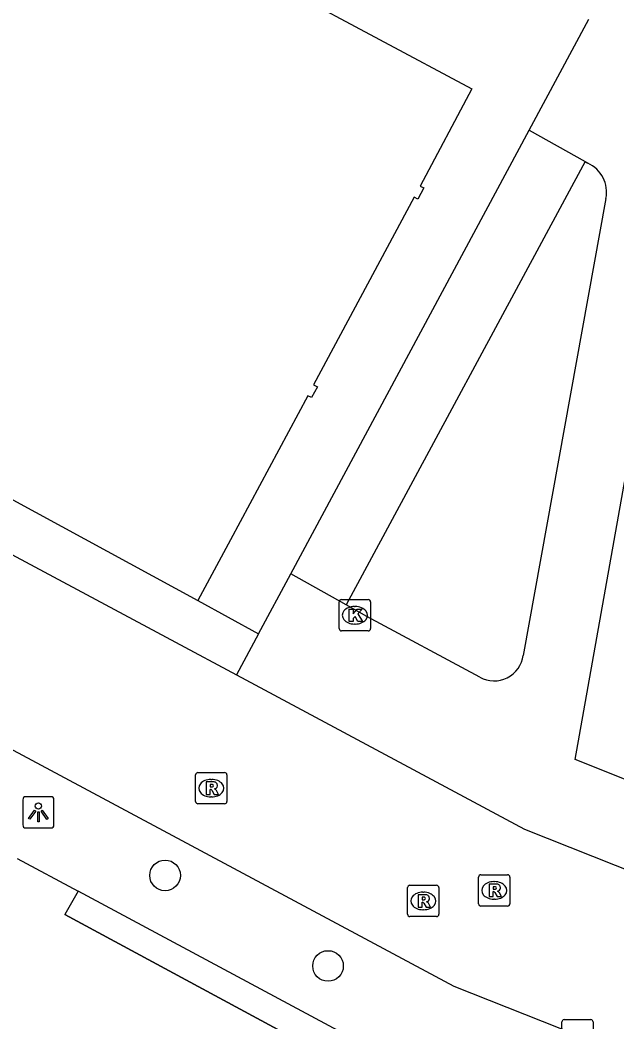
# Model space of a CAD drawing. Extents: x 159489 to 160304, y 383826 to 384530.
# Drawn here: x 159895.27 to 159914.34, y 384061.22 to 384093.22 of the extents above; entities that cross this region are included whole.
import ezdxf

# ---------------------------------------------------------------- set-up
doc = ezdxf.new("R2010")
doc.units = 0
for name, color, linetype in [('IMGEO_Boom', 7, 'Continuous'), ('IMGEO_Kolk', 7, 'Continuous'), ('IMGEO_Lichtpunt', 7, 'Continuous'), ('IMGEO_Muur', 7, 'Continuous'), ('IMGEO_Pand', 7, 'Continuous'), ('IMGEO_Rijbaan_lokaal_gesloten', 7, 'Continuous'), ('IMGEO_Rijbaan_lokaal_open', 7, 'Continuous'), ('IMGEO_Rioolput', 7, 'Continuous'), ('IMGEO_Voetgangersgebied_gesloten', 7, 'Continuous'), ('IMGEO_Voetpad_halfverhard', 7, 'Continuous'), ('IMGEO_Voetpad_open', 7, 'Continuous')]:
    doc.layers.add(name, color=color, linetype=linetype)

msp = doc.modelspace()

# ---------------------------------------------------------------- linework, layer by layer
at = {"layer": 'IMGEO_Boom'}
for centre in [(159899.903, 384065.897), (159905.109, 384063.003)]:
    msp.add_circle(centre, 0.489, dxfattribs=at)
at = {"layer": 'IMGEO_Kolk'}
for p, q in [((159905.466, 384073.781), (159905.466, 384074.633)), ((159905.541, 384074.707), (159906.393, 384074.707)), ((159906.467, 384074.633), (159906.467, 384073.781)), ((159905.954, 384074.487), (159905.979, 384074.487)), ((159906.393, 384073.707), (159905.541, 384073.707)), ((159905.977, 384073.927), (159905.952, 384073.927)), ((159912.578, 384060.363), (159912.578, 384061.215)), ((159912.653, 384061.289), (159913.505, 384061.289)), ((159913.579, 384061.215), (159913.579, 384060.363))]:
    msp.add_line(p, q, dxfattribs=at)
for points in [[(159905.466, 384073.781), (159905.466, 384074.633)], [(159905.541, 384074.707), (159906.393, 384074.707)], [(159906.467, 384074.633), (159906.467, 384073.781)], [(159905.787, 384074.407), (159905.91, 384074.407), (159905.91, 384074.256), (159906.04, 384074.407), (159906.204, 384074.407), (159906.058, 384074.256), (159906.211, 384074.007), (159906.059, 384074.007), (159905.974, 384074.171), (159905.91, 384074.104), (159905.91, 384074.007), (159905.787, 384074.007), (159905.787, 384074.407)], [(159906.393, 384073.707), (159905.541, 384073.707)], [(159912.578, 384060.363), (159912.578, 384061.215)], [(159912.653, 384061.289), (159913.505, 384061.289)], [(159913.579, 384061.215), (159913.579, 384060.363)]]:
    msp.add_lwpolyline(points, dxfattribs=at)
for centre, start, end in [((159905.543, 384074.631), 91.552, 178.448), ((159905.543, 384074.631), 91.552, 178.448), ((159906.391, 384074.631), 1.552, 88.448), ((159906.391, 384074.631), 1.552, 88.448), ((159905.543, 384073.783), 181.552, 268.448), ((159905.543, 384073.783), 181.552, 268.448), ((159906.391, 384073.783), 271.552, 358.448), ((159906.391, 384073.783), 271.552, 358.448), ((159912.655, 384061.213), 91.552, 178.448), ((159912.655, 384061.213), 91.552, 178.448), ((159913.503, 384061.213), 1.552, 88.448), ((159913.503, 384061.213), 1.552, 88.448)]:
    msp.add_arc(centre, 0.0765, start, end, dxfattribs=at)
for centre, major_axis, ratio, start_param, end_param in [((159905.953, 384074.207), (-0.387, 0.002), 0.722429, 4.712389, 7.853982), ((159905.978, 384074.207), (-0.39, 0.002), 0.717154, 1.570796, 4.712389)]:
    msp.add_ellipse(centre, major_axis=major_axis, ratio=ratio, start_param=start_param, end_param=end_param, dxfattribs=at)
at = {"layer": 'IMGEO_Lichtpunt'}
for p, q in [((159895.357, 384068.315), (159895.357, 384067.508)), ((159895.357, 384068.315), (159895.357, 384067.508)), ((159896.259, 384068.41), (159895.451, 384068.41)), ((159896.259, 384068.41), (159895.451, 384068.41)), ((159896.353, 384067.508), (159896.353, 384068.315)), ((159896.353, 384067.508), (159896.353, 384068.315)), ((159895.451, 384067.414), (159896.259, 384067.414)), ((159895.451, 384067.414), (159896.259, 384067.414))]:
    msp.add_line(p, q, dxfattribs=at)
for points in [[(159895.731, 384067.979), (159895.77, 384067.951), (159895.582, 384067.689), (159895.544, 384067.716), (159895.731, 384067.979)], [(159895.833, 384067.931), (159895.88, 384067.931), (159895.88, 384067.609), (159895.833, 384067.609), (159895.833, 384067.931)], [(159895.943, 384067.951), (159895.981, 384067.978), (159896.168, 384067.716), (159896.129, 384067.688), (159895.943, 384067.951)]]:
    msp.add_lwpolyline(points, dxfattribs=at)
msp.add_circle((159895.856, 384068.113), 0.0994, dxfattribs=at)
for centre, start, end in [((159895.451, 384068.315), 90, 180), ((159895.451, 384068.315), 90, 180), ((159896.259, 384068.315), 0, 90), ((159896.259, 384068.315), 0, 90), ((159895.451, 384067.508), 180, 270), ((159895.451, 384067.508), 180, 270), ((159896.259, 384067.508), 270, 0), ((159896.259, 384067.508), 270, 360)]:
    msp.add_arc(centre, 0.0946, start, end, dxfattribs=at)
at = {"layer": 'IMGEO_Muur'}
msp.add_lwpolyline([(159930.832, 384049.607), (159906.699, 384059.247), (159896.701, 384064.643)], dxfattribs=at)
at = {"layer": 'IMGEO_Pand'}
for points in [[(159903.809, 384094.187), (159909.709, 384091.02), (159908.049, 384087.919), (159908.17, 384087.859), (159907.98, 384087.5), (159907.859, 384087.559), (159904.649, 384081.57), (159904.769, 384081.51), (159904.579, 384081.159), (159904.459, 384081.219), (159901.989, 384076.619), (159900.948, 384074.676)], [(159891.409, 384079.864), (159900.948, 384074.676)]]:
    msp.add_lwpolyline(points, dxfattribs=at)
at = {"layer": 'IMGEO_Rijbaan_lokaal_gesloten'}
for points in [[(159859.316, 384095.263), (159900.235, 384073.345), (159902.185, 384072.3)], [(159854.136, 384091.803), (159909.127, 384062.354), (159956.89, 384043.441)], [(159902.185, 384072.3), (159911.385, 384067.372), (159920.135, 384063.9)]]:
    msp.add_lwpolyline(points, dxfattribs=at)
at = {"layer": 'IMGEO_Rijbaan_lokaal_open'}
for points in [[(159895.181, 384066.435), (159897.125, 384065.394)], [(159897.125, 384065.394), (159896.701, 384064.643), (159906.699, 384059.247), (159930.832, 384049.607), (159950.655, 384041.723), (159949.785, 384039.937)]]:
    msp.add_lwpolyline(points, dxfattribs=at)
at = {"layer": 'IMGEO_Rioolput'}
for p, q in [((159900.954, 384069.184), (159901.806, 384069.184)), ((159900.879, 384068.258), (159900.879, 384069.11)), ((159901.367, 384068.964), (159901.392, 384068.964)), ((159901.88, 384069.11), (159901.88, 384068.258)), ((159901.806, 384068.184), (159900.954, 384068.184)), ((159901.39, 384068.404), (159901.365, 384068.404)), ((159909.92, 384064.992), (159909.92, 384065.844)), ((159909.995, 384065.918), (159910.847, 384065.918)), ((159910.408, 384065.698), (159910.433, 384065.698)), ((159910.921, 384065.844), (159910.921, 384064.992)), ((159907.652, 384064.654), (159907.652, 384065.506)), ((159907.727, 384065.58), (159908.579, 384065.58)), ((159908.14, 384065.36), (159908.165, 384065.36)), ((159908.653, 384065.506), (159908.653, 384064.654)), ((159910.431, 384065.138), (159910.406, 384065.138)), ((159908.163, 384064.8), (159908.138, 384064.8)), ((159910.847, 384064.918), (159909.995, 384064.918)), ((159908.579, 384064.58), (159907.727, 384064.58))]:
    msp.add_line(p, q, dxfattribs=at)
for points in [[(159900.954, 384069.184), (159901.806, 384069.184)], [(159900.879, 384068.258), (159900.879, 384069.11)], [(159901.468, 384068.882), (159901.216, 384068.884), (159901.216, 384068.484)], [(159901.88, 384069.11), (159901.88, 384068.258)], [(159901.216, 384068.484), (159901.34, 384068.484), (159901.34, 384068.646), (159901.351, 384068.646)], [(159901.394, 384068.803), (159901.34, 384068.803), (159901.34, 384068.722)], [(159901.34, 384068.722), (159901.392, 384068.722)], [(159901.398, 384068.617), (159901.469, 384068.484), (159901.609, 384068.484), (159901.544, 384068.61)], [(159901.806, 384068.184), (159900.954, 384068.184)], [(159909.92, 384064.992), (159909.92, 384065.844)], [(159909.995, 384065.918), (159910.847, 384065.918)], [(159910.509, 384065.616), (159910.257, 384065.618), (159910.257, 384065.218)], [(159910.921, 384065.844), (159910.921, 384064.992)], [(159907.652, 384064.654), (159907.652, 384065.506)], [(159907.727, 384065.58), (159908.579, 384065.58)], [(159908.653, 384065.506), (159908.653, 384064.654)], [(159910.257, 384065.218), (159910.381, 384065.218), (159910.381, 384065.38), (159910.392, 384065.38)], [(159910.435, 384065.537), (159910.381, 384065.537), (159910.381, 384065.456)], [(159910.381, 384065.456), (159910.433, 384065.456)], [(159910.439, 384065.351), (159910.51, 384065.218), (159910.65, 384065.218), (159910.585, 384065.344)], [(159908.241, 384065.278), (159907.989, 384065.28), (159907.989, 384064.88)], [(159907.989, 384064.88), (159908.113, 384064.88), (159908.113, 384065.042), (159908.124, 384065.042)], [(159908.167, 384065.199), (159908.113, 384065.199), (159908.113, 384065.118)], [(159908.113, 384065.118), (159908.165, 384065.118)], [(159908.171, 384065.013), (159908.242, 384064.88), (159908.382, 384064.88), (159908.317, 384065.006)], [(159910.847, 384064.918), (159909.995, 384064.918)], [(159908.579, 384064.58), (159907.727, 384064.58)]]:
    msp.add_lwpolyline(points, dxfattribs=at)
for centre, radius, start, end in [((159900.956, 384069.108), 0.0765, 91.552, 178.448), ((159900.956, 384069.108), 0.0765, 91.552, 178.448), ((159901.804, 384069.108), 0.0765, 1.552, 88.448), ((159901.804, 384069.108), 0.0765, 1.552, 88.448), ((159901.467, 384068.772), 0.109, 350.3612, 89.416), ((159901.35, 384068.593), 0.0533, 26.0293, 88.6989), ((159901.376, 384068.911), 0.19, 274.7715, 282.9687), ((159901.4, 384068.707), 0.0964, 77.0061, 93.1865), ((159901.414, 384068.764), 0.0378, 276.6634, 79.6772), ((159901.465, 384068.772), 0.112, 277.5842, 350.9817), ((159901.449, 384068.557), 0.108, 29.5134, 73.7905), ((159900.956, 384068.26), 0.0765, 181.552, 268.448), ((159900.956, 384068.26), 0.0765, 181.552, 268.448), ((159901.804, 384068.26), 0.0765, 271.552, 358.448), ((159901.804, 384068.26), 0.0765, 271.552, 358.448), ((159909.997, 384065.842), 0.0765, 91.552, 178.448), ((159909.997, 384065.842), 0.0765, 91.552, 178.448), ((159910.508, 384065.506), 0.109, 350.3612, 89.416), ((159910.845, 384065.842), 0.0765, 1.552, 88.448), ((159910.845, 384065.842), 0.0765, 1.552, 88.448), ((159907.729, 384065.504), 0.0765, 91.552, 178.448), ((159907.729, 384065.504), 0.0765, 91.552, 178.448), ((159908.577, 384065.504), 0.0765, 1.552, 88.448), ((159908.577, 384065.504), 0.0765, 1.552, 88.448), ((159910.391, 384065.327), 0.0533, 26.0293, 88.6989), ((159910.417, 384065.645), 0.19, 274.7715, 282.9687), ((159910.441, 384065.441), 0.0964, 77.0061, 93.1865), ((159910.455, 384065.498), 0.0378, 276.6634, 79.6772), ((159910.506, 384065.506), 0.112, 277.5842, 350.9817), ((159910.49, 384065.291), 0.108, 29.5134, 73.7905), ((159908.123, 384064.989), 0.0533, 26.0293, 88.6989), ((159908.149, 384065.307), 0.19, 274.7715, 282.9687), ((159908.173, 384065.103), 0.0964, 77.0061, 93.1865), ((159908.187, 384065.16), 0.0378, 276.6634, 79.6772), ((159908.24, 384065.168), 0.109, 350.3612, 89.416), ((159908.238, 384065.168), 0.112, 277.5842, 350.9817), ((159908.222, 384064.953), 0.108, 29.5134, 73.7905), ((159909.997, 384064.994), 0.0765, 181.552, 268.448), ((159909.997, 384064.994), 0.0765, 181.552, 268.448), ((159910.845, 384064.994), 0.0765, 271.552, 358.448), ((159910.845, 384064.994), 0.0765, 271.552, 358.448), ((159907.729, 384064.656), 0.0765, 181.552, 268.448), ((159907.729, 384064.656), 0.0765, 181.552, 268.448), ((159908.577, 384064.656), 0.0765, 271.552, 358.448), ((159908.577, 384064.656), 0.0765, 271.552, 358.448)]:
    msp.add_arc(centre, radius, start, end, dxfattribs=at)
for centre, major_axis, ratio, start_param, end_param in [((159901.366, 384068.684), (-0.387, 0.002), 0.722429, 4.712389, 7.853982), ((159901.391, 384068.684), (-0.39, 0.002), 0.717154, 1.570796, 4.712389), ((159910.407, 384065.418), (-0.387, 0.002), 0.722429, 4.712389, 7.853982), ((159910.432, 384065.418), (-0.39, 0.002), 0.717154, 1.570796, 4.712389), ((159908.139, 384065.08), (-0.387, 0.002), 0.722429, 4.712389, 7.853982), ((159908.164, 384065.08), (-0.39, 0.002), 0.717154, 1.570796, 4.712389)]:
    msp.add_ellipse(centre, major_axis=major_axis, ratio=ratio, start_param=start_param, end_param=end_param, dxfattribs=at)
at = {"layer": 'IMGEO_Voetgangersgebied_gesloten'}
for points in [[(159911.537, 384089.703), (159913.444, 384093.252)], [(159922.504, 384088.359), (159918.748, 384067.305), (159913.002, 384069.596), (159916.878, 384091.367), (159922.504, 384088.359)], [(159913.321, 384088.701), (159913.409, 384088.651)], [(159913.99, 384087.517), (159911.348, 384072.926)], [(159902.893, 384073.618), (159903.921, 384075.532)], [(159909.959, 384072.229), (159906.352, 384074.165), (159905.689, 384074.538)]]:
    msp.add_lwpolyline(points, dxfattribs=at)
for centre, radius, start, end in [((159912.984, 384087.717), 1.026, 348.7329, 65.5233), ((159910.413, 384073.057), 0.944, 241.2841, 352.0108)]:
    msp.add_arc(centre, radius, start, end, dxfattribs=at)
at = {"layer": 'IMGEO_Voetpad_halfverhard'}
for points in [[(159903.921, 384075.532), (159911.537, 384089.703)], [(159911.537, 384089.703), (159913.321, 384088.701)], [(159913.321, 384088.701), (159905.689, 384074.538)], [(159905.689, 384074.538), (159903.921, 384075.532)]]:
    msp.add_lwpolyline(points, dxfattribs=at)
at = {"layer": 'IMGEO_Voetpad_open'}
for points in [[(159900.948, 384074.676), (159902.893, 384073.618)], [(159902.893, 384073.618), (159902.185, 384072.3)], [(159953.879, 384037.932), (159954.146, 384038.516), (159950.785, 384040.101), (159951.788, 384042.173), (159942.119, 384046.056), (159907.63, 384059.764), (159897.125, 384065.394)]]:
    msp.add_lwpolyline(points, dxfattribs=at)

doc.saveas('drawing.dxf')
